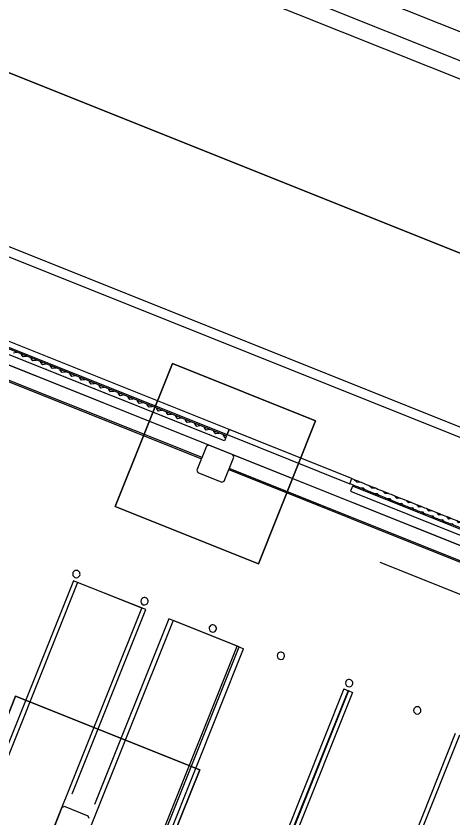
# Model space of a CAD drawing. Extents: x 468143 to 491361, y 1438528 to 1468730.
# Drawn here: x 488833.1 to 488862.8, y 1467213.9 to 1467268.6 of the extents above; entities that cross this region are included whole.
import ezdxf

# ---------------------------------------------------------------- set-up
doc = ezdxf.new("R2010")
doc.units = 0
doc.layers.add('Default', color=7, linetype='Continuous')
doc.layers.add('Xreference_dp', color=7, linetype='Continuous')

# ---------------------------------------------------------------- blocks, each defined once
blk = doc.blocks.new('FP_50-1_GROUND LEVEL PLAN')
at = {"layer": 'Default'}
for p, q in [((9221.24, 62.02), (9217.75, 63.27)), ((9224.63, 63.27), (9221.24, 62.02)), ((9227.92, 59.52), (9225.96, 58.77)), ((9229.86, 58.77), (9227.92, 59.52)), ((9234.25, 62.02), (9231.13, 63.27)), ((9237.28, 63.27), (9234.25, 62.02)), ((9240.24, 59.52), (9238.48, 58.77)), ((9241.98, 58.77), (9240.24, 59.52)), ((9245.95, 62.02), (9243.13, 63.27)), ((9248.7, 63.27), (9245.95, 62.02)), ((9251.39, 59.52), (9249.78, 58.77)), ((9252.98, 58.77), (9251.39, 59.52)), ((9256.62, 62.02), (9254.03, 63.27)), ((9259.15, 63.27), (9256.62, 62.02)), ((9261.65, 59.52), (9260.16, 58.77)), ((9263.13, 58.77), (9261.65, 59.52)), ((9266.53, 62.02), (9264.11, 63.27)), ((9268.91, 63.27), (9266.53, 62.02)), ((9271.27, 59.52), (9269.86, 58.77)), ((9272.66, 58.77), (9271.27, 59.52)), ((9275.88, 62.02), (9273.59, 63.27)), ((9278.16, 63.27), (9275.88, 62.02)), ((9280.4, 59.52), (9279.06, 58.77)), ((9281.74, 58.77), (9280.4, 59.52)), ((9284.84, 62.02), (9282.63, 63.27)), ((9287.03, 63.27), (9284.84, 62.02)), ((9289.21, 59.52), (9287.91, 58.77)), ((9290.51, 58.77), (9289.21, 59.52)), ((9293.54, 62.02), (9291.38, 63.27)), ((9295.69, 63.27), (9293.54, 62.02)), ((9297.84, 59.52), (9296.55, 58.77)), ((9299.13, 58.77), (9297.84, 59.52)), ((9302.13, 62.02), (9299.99, 63.27)), ((9304.28, 63.27), (9302.13, 62.02)), ((9306.44, 59.52), (9305.14, 58.77)), ((9307.73, 58.77), (9306.44, 59.52)), ((9310.77, 62.02), (9308.6, 63.27)), ((9312.95, 63.27), (9310.77, 62.02)), ((9315.15, 59.52), (9313.83, 58.77)), ((9316.47, 58.77), (9315.15, 59.52)), ((9319.59, 62.02), (9317.36, 63.27)), ((9321.84, 63.27), (9319.59, 62.02)), ((9324.12, 59.52), (9322.75, 58.77)), ((9325.5, 58.77), (9324.12, 59.52)), ((9328.75, 62.02), (9326.42, 63.27)), ((9331.11, 63.27), (9328.75, 62.02)), ((9333.51, 59.52), (9332.07, 58.77)), ((9334.96, 58.77), (9333.51, 59.52)), ((9338.4, 62.02), (9335.93, 63.27)), ((9340.91, 63.27), (9338.4, 62.02)), ((9343.46, 59.52), (9341.92, 58.77)), ((9345.02, 58.77), (9343.46, 59.52)), ((9348.73, 62.02), (9346.07, 63.27)), ((9351.45, 63.27), (9348.73, 62.02)), ((9354.24, 59.52), (9352.56, 58.77)), ((9355.95, 58.77), (9354.24, 59.52)), ((9360.04, 62.02), (9357.1, 63.27)), ((9363.05, 63.27), (9360.04, 62.02)), ((9366.16, 59.52), (9364.28, 58.77)), ((9368.06, 58.77), (9366.16, 59.52)), ((9372.64, 62.02), (9369.35, 63.27)), ((9376.03, 63.27), (9372.64, 62.02)), ((9379.53, 59.52), (9377.42, 58.77)), ((9381.68, 58.77), (9379.53, 59.52)), ((9386.85, 62.02), (9383.13, 63.27)), ((9390.69, 63.27), (9386.85, 62.02)), ((9394.66, 59.52), (9392.26, 58.77)), ((9397.1, 58.77), (9394.66, 59.52)), ((9402.98, 62.02), (9398.75, 63.27)), ((9407.35, 63.27), (9402.98, 62.02)), ((9411.87, 59.52), (9409.14, 58.77)), ((9414.65, 58.77), (9411.87, 59.52)), ((9421.35, 62.02), (9416.53, 63.27)), ((9426.33, 63.27), (9421.35, 62.02)), ((9431.47, 59.52), (9428.36, 58.77)), ((9434.63, 58.77), (9431.47, 59.52)), ((9442.26, 62.02), (9436.78, 63.27)), ((9447.92, 63.27), (9442.26, 62.02)), ((9453.77, 59.52), (9450.24, 58.77)), ((9455.26, 59.21), (9453.77, 59.52))]:
    blk.add_line(p, q, dxfattribs=at)
blk = doc.blocks.new('FP_60-1_GROUND LEVEL PLAN')
at = {"layer": 'Default'}
for p, q in [((8923.58, 57.13), (8921.43, 55.88)), ((8923.58, 57.13), (8923.58, 57.73)), ((8925.72, 53.38), (8925.47, 53.23)), ((8925.98, 53.23), (8925.72, 53.38)), ((8927.87, 57.13), (8927.87, 57.73)), ((8930.02, 55.88), (8927.87, 57.13)), ((8932.17, 57.13), (8930.02, 55.88)), ((8932.17, 57.13), (8932.17, 57.73)), ((8934.31, 53.38), (8934.06, 53.23)), ((8934.57, 53.23), (8934.31, 53.38)), ((8936.46, 57.13), (8936.46, 57.73)), ((8938.6, 55.88), (8936.46, 57.13)), ((8940.75, 57.13), (8938.6, 55.88)), ((8940.75, 57.13), (8940.75, 57.73)), ((8942.89, 53.38), (8942.64, 53.23)), ((8943.14, 53.23), (8942.89, 53.38)), ((8945.03, 57.13), (8945.03, 57.73)), ((8947.18, 55.88), (8945.03, 57.13)), ((8949.32, 57.13), (8947.18, 55.88)), ((8949.32, 57.13), (8949.32, 57.73)), ((8951.46, 53.38), (8951.21, 53.23)), ((8951.71, 53.23), (8951.46, 53.38)), ((8953.6, 57.13), (8953.6, 57.73)), ((8955.74, 55.88), (8953.6, 57.13)), ((8957.88, 57.13), (8955.74, 55.88)), ((8957.88, 57.13), (8957.88, 57.73)), ((8960.02, 53.38), (8959.76, 53.23)), ((8960.27, 53.23), (8960.02, 53.38)), ((8962.16, 57.13), (8962.16, 57.73)), ((8964.29, 55.88), (8962.16, 57.13)), ((8966.43, 57.13), (8964.29, 55.88)), ((8966.43, 57.13), (8966.43, 57.73)), ((8968.57, 53.38), (8968.31, 53.23)), ((8968.82, 53.23), (8968.57, 53.38)), ((8970.7, 57.13), (8970.7, 57.73)), ((8972.84, 55.88), (8970.7, 57.13)), ((8974.97, 57.13), (8972.84, 55.88)), ((8974.97, 57.13), (8974.97, 57.73)), ((8977.11, 53.38), (8976.85, 53.23)), ((8977.36, 53.23), (8977.11, 53.38)), ((8979.24, 57.13), (8979.24, 57.73)), ((8981.37, 55.88), (8979.24, 57.13)), ((8983.5, 57.13), (8981.37, 55.88)), ((8983.5, 57.13), (8983.5, 57.73)), ((8985.63, 53.38), (8985.38, 53.23)), ((8985.88, 53.23), (8985.63, 53.38)), ((8987.76, 57.13), (8987.76, 57.73)), ((8989.89, 55.88), (8987.76, 57.13)), ((8992.02, 57.13), (8989.89, 55.88)), ((8992.02, 57.13), (8992.02, 57.73)), ((8994.15, 53.38), (8993.89, 53.23)), ((8994.4, 53.23), (8994.15, 53.38)), ((8996.27, 57.13), (8996.27, 57.73)), ((8998.4, 55.88), (8996.27, 57.13)), ((9000.52, 57.13), (8998.4, 55.88)), ((9000.52, 57.13), (9000.52, 57.73)), ((9002.65, 53.38), (9002.4, 53.23)), ((9002.9, 53.23), (9002.65, 53.38)), ((9004.77, 57.13), (9004.77, 57.73)), ((9006.9, 55.88), (9004.77, 57.13)), ((9009.02, 57.13), (9006.9, 55.88)), ((9009.02, 57.13), (9009.02, 57.73)), ((9011.14, 53.38), (9010.89, 53.23)), ((9011.39, 53.23), (9011.14, 53.38)), ((9013.26, 57.13), (9013.26, 57.73)), ((9015.38, 55.88), (9013.26, 57.13)), ((9017.5, 57.13), (9015.38, 55.88)), ((9017.5, 57.13), (9017.5, 57.73)), ((9019.62, 53.38), (9019.36, 53.23)), ((9019.87, 53.23), (9019.62, 53.38)), ((9021.73, 57.13), (9021.73, 57.73)), ((9023.85, 55.88), (9021.73, 57.13)), ((9025.96, 57.13), (9023.85, 55.88)), ((9025.96, 57.13), (9025.96, 57.73)), ((9028.08, 53.38), (9027.83, 53.23)), ((9028.33, 53.23), (9028.08, 53.38)), ((9030.19, 57.13), (9030.19, 57.73)), ((9032.3, 55.88), (9030.19, 57.13)), ((9034.42, 57.13), (9032.3, 55.88)), ((9034.42, 57.13), (9034.42, 57.73)), ((9036.53, 53.38), (9036.28, 53.23)), ((9036.78, 53.23), (9036.53, 53.38)), ((9038.64, 57.13), (9038.64, 57.73)), ((9040.75, 55.88), (9038.64, 57.13)), ((9042.85, 57.13), (9040.75, 55.88)), ((9042.85, 57.13), (9042.85, 57.73)), ((9044.96, 53.38), (9044.71, 53.23)), ((9045.21, 53.23), (9044.96, 53.38)), ((9047.07, 57.13), (9047.07, 57.73)), ((9049.17, 55.88), (9047.07, 57.13)), ((9051.28, 57.13), (9049.17, 55.88)), ((9051.28, 57.13), (9051.28, 57.73)), ((9053.38, 53.38), (9053.13, 53.23)), ((9053.63, 53.23), (9053.38, 53.38)), ((9055.48, 57.13), (9055.48, 57.73)), ((9057.58, 55.88), (9055.48, 57.13)), ((9059.68, 57.13), (9057.58, 55.88)), ((9059.68, 57.13), (9059.68, 57.73)), ((9061.78, 53.38), (9061.53, 53.23)), ((9062.03, 53.23), (9061.78, 53.38)), ((9063.88, 57.13), (9063.88, 57.73)), ((9065.98, 55.88), (9063.88, 57.13)), ((9068.07, 57.13), (9065.98, 55.88)), ((9068.07, 57.13), (9068.07, 57.73)), ((9070.17, 53.38), (9069.92, 53.23)), ((9070.42, 53.23), (9070.17, 53.38)), ((9072.26, 57.13), (9072.26, 57.73)), ((9074.36, 55.88), (9072.26, 57.13)), ((9076.45, 57.13), (9074.36, 55.88)), ((9076.45, 57.13), (9076.45, 57.73)), ((9078.54, 53.38), (9078.29, 53.23)), ((9078.79, 53.23), (9078.54, 53.38)), ((9080.63, 57.13), (9080.63, 57.73)), ((9082.72, 55.88), (9080.63, 57.13)), ((9084.81, 57.13), (9082.72, 55.88)), ((9084.81, 57.13), (9084.81, 57.73)), ((9086.89, 53.38), (9086.64, 53.23)), ((9087.14, 53.23), (9086.89, 53.38)), ((9088.98, 57.13), (9088.98, 57.73)), ((9091.06, 55.88), (9088.98, 57.13)), ((9093.15, 57.13), (9091.06, 55.88)), ((9093.15, 57.13), (9093.15, 57.73)), ((9095.23, 53.38), (9094.98, 53.23)), ((9095.47, 53.23), (9095.23, 53.38)), ((9097.31, 57.13), (9097.31, 57.73)), ((9099.39, 55.88), (9097.31, 57.13)), ((9101.47, 57.13), (9099.39, 55.88)), ((9101.47, 57.13), (9101.47, 57.73)), ((9103.54, 53.38), (9103.3, 53.23)), ((9103.79, 53.23), (9103.54, 53.38)), ((9105.62, 57.13), (9105.62, 57.73)), ((9107.7, 55.88), (9105.62, 57.13)), ((9108.28, 56.23), (9107.7, 55.88))]:
    blk.add_line(p, q, dxfattribs=at)
blk = doc.blocks.new('Footing-Rectangular - F14-740151-FOUNDATION PLAN_1')
at = {"layer": 'Default'}
for p, q in [((81, 81), (-81, 81)), ((-81, 81), (-81, -81)), ((-81, -81), (-81, 81)), ((-81, 81), (81, 81)), ((81, -81), (81, 81)), ((81, 81), (81, -81)), ((-81, -81), (81, -81)), ((81, -81), (-81, -81))]:
    blk.add_line(p, q, dxfattribs=at)
blk = doc.blocks.new('Footing-Rectangular - F3-182452-FOUNDATION PLAN_1')
at = {"layer": 'Default'}
for p, q in [((63, 63), (-63, 63)), ((-63, 63), (-63, -63)), ((-63, -63), (-63, 63)), ((-63, 63), (63, 63)), ((63, -63), (63, 63)), ((63, 63), (63, -63)), ((-63, -63), (63, -63)), ((63, -63), (-63, -63))]:
    blk.add_line(p, q, dxfattribs=at)

msp = doc.modelspace()

# ---------------------------------------------------------------- linework, layer by layer
at = {"layer": 'Xreference_dp'}
for p, q in [((489096.834, 1467170.833), (488420.478, 1467441.418)), ((489117.984, 1467150.525), (488416.392, 1467431.205)), ((488416.392, 1467431.205), (489117.984, 1467150.525)), ((489088.663, 1467150.407), (488412.306, 1467420.992)), ((489063.519, 1467159.748), (488411.325, 1467420.666)), ((488972.923, 1467223.637), (488555.724, 1467390.542)), ((488974.52, 1467221.023), (488554.463, 1467389.072)), ((488790.865, 1467262.684), (488847.462, 1467240.042)), ((488847.601, 1467240.39), (488791.004, 1467263.033)), ((488846.232, 1467239.323), (488792.652, 1467260.758)), ((488847.29, 1467239.614), (488796.612, 1467259.888)), ((488796.751, 1467260.236), (488847.43, 1467239.962)), ((488792.381, 1467259.744), (488845.729, 1467238.402)), ((488845.759, 1467238.479), (488792.412, 1467259.822)), ((488847.601, 1467240.39), (488847.462, 1467240.042)), ((488847.462, 1467240.042), (488847.601, 1467240.39)), ((488855.963, 1467237.045), (488847.601, 1467240.39)), ((488847.43, 1467239.962), (488847.29, 1467239.614)), ((488847.462, 1467240.042), (488855.824, 1467236.697)), ((488846.064, 1467239.25), (488845.414, 1467237.625)), ((488846.227, 1467239.319), (488846.064, 1467239.25)), ((488847.852, 1467238.669), (488846.227, 1467239.319)), ((488847.921, 1467238.507), (488847.852, 1467238.669)), ((488896.91, 1467219.048), (488847.856, 1467238.673)), ((488847.271, 1467236.882), (488847.921, 1467238.507)), ((488845.414, 1467237.625), (488845.484, 1467237.463)), ((488845.484, 1467237.463), (488847.109, 1467236.813)), ((488847.585, 1467237.659), (488896.407, 1467218.127)), ((488847.585, 1467237.659), (488853.659, 1467235.229)), ((488896.438, 1467218.205), (488847.616, 1467237.736)), ((488853.69, 1467235.307), (488847.616, 1467237.736)), ((488855.824, 1467236.697), (488855.963, 1467237.045)), ((488847.109, 1467236.813), (488847.271, 1467236.882)), ((488856.008, 1467236.53), (488855.869, 1467236.182)), ((488886.919, 1467224.164), (488856.008, 1467236.53)), ((488855.869, 1467236.182), (488886.78, 1467223.815)), ((488853.69, 1467235.307), (488853.659, 1467235.229)), ((488837.006, 1467230.09), (488830.32, 1467213.378)), ((488837.29, 1467229.98), (488830.604, 1467213.267)), ((488841.649, 1467228.233), (488837.006, 1467230.09)), ((488841.932, 1467228.122), (488837.29, 1467229.98)), ((488834.963, 1467211.521), (488841.649, 1467228.233)), ((488836.916, 1467215.584), (488841.932, 1467228.122)), ((488843.789, 1467227.379), (488837.103, 1467210.667)), ((488843.506, 1467227.49), (488838.448, 1467214.849)), ((488848.148, 1467225.633), (488843.506, 1467227.49)), ((488848.276, 1467225.584), (488843.789, 1467227.379)), ((488841.462, 1467208.921), (488848.148, 1467225.633)), ((488841.59, 1467208.872), (488848.276, 1467225.584)), ((488841.9, 1467208.748), (488848.586, 1467225.46)), ((488848.276, 1467225.584), (488848.586, 1467225.46)), ((488855.421, 1467222.723), (488848.735, 1467206.011)), ((488855.421, 1467222.723), (488855.73, 1467222.6)), ((488855.704, 1467222.613), (488849.018, 1467205.9)), ((488855.73, 1467222.6), (488849.044, 1467205.887)), ((488856.013, 1467222.489), (488849.327, 1467205.777)), ((488855.704, 1467222.613), (488856.013, 1467222.489)), ((488863.003, 1467219.69), (488856.317, 1467202.978)), ((488863.286, 1467219.579), (488856.6, 1467202.867)), ((488836.221, 1467214.646), (488835.571, 1467213.021)), ((488836.384, 1467214.715), (488836.221, 1467214.646)), ((488838.009, 1467214.065), (488836.384, 1467214.715)), ((488838.078, 1467213.903), (488838.009, 1467214.065))]:
    msp.add_line(p, q, dxfattribs=at)
msp.add_lwpolyline([(488175.268, 1467102.238), (488809.482, 1466848.513), (488820.718, 1466876.599), (488922.306, 1466835.957), (489050.918, 1467157.435), (488315.116, 1467451.802)], close=True, dxfattribs=at)
msp.add_lwpolyline([(488933.248, 1466863.33), (489049.763, 1467154.57), (489049.763, 1467154.57), (488857.891, 1467231.33)], dxfattribs=at)
for centre, start, end in [((488837.202, 1467230.549), 158.1955, 338.1955), ((488837.202, 1467230.549), 338.1955, 158.1955), ((488841.844, 1467228.692), 158.1955, 338.1955), ((488841.844, 1467228.692), 338.1955, 158.1955), ((488846.486, 1467226.835), 338.1955, 158.1955), ((488846.486, 1467226.835), 158.1955, 338.1955), ((488851.128, 1467224.977), 158.1955, 338.1955), ((488851.128, 1467224.977), 338.1955, 158.1955), ((488855.771, 1467223.12), 338.1955, 158.1955), ((488855.771, 1467223.12), 158.1955, 338.1955), ((488860.413, 1467221.263), 158.1955, 338.1955), ((488860.413, 1467221.263), 338.1955, 158.1955)]:
    msp.add_arc(centre, 0.25, start, end, dxfattribs=at)
for points in [[(488855.963, 1467237.045), (488856.282, 1467236.917), (488857.129, 1467236.578), (488858.106, 1467236.188), (488858.962, 1467235.845), (488859.567, 1467235.603), (488860.145, 1467235.372), (488860.883, 1467235.076), (488861.774, 1467234.72), (488862.823, 1467234.301), (488863.721, 1467233.941), (488864.472, 1467233.641), (488864.96, 1467233.445), (488865.365, 1467233.284), (488865.78, 1467233.118), (488866.323, 1467232.9), (488867.026, 1467232.619), (488868.048, 1467232.21), (488869.223, 1467231.74), (488870.6, 1467231.189), (488871.555, 1467230.807), (488872.382, 1467230.476), (488873.035, 1467230.215), (488873.723, 1467229.94), (488874.206, 1467229.747), (488874.453, 1467229.648)], [(488874.314, 1467229.3), (488874.066, 1467229.399), (488873.583, 1467229.592), (488872.896, 1467229.867), (488872.242, 1467230.128), (488871.415, 1467230.459), (488870.46, 1467230.841), (488869.084, 1467231.392), (488867.909, 1467231.862), (488866.887, 1467232.271), (488866.184, 1467232.552), (488865.641, 1467232.769), (488865.226, 1467232.935), (488864.821, 1467233.097), (488864.333, 1467233.293), (488863.582, 1467233.593), (488862.684, 1467233.952), (488861.635, 1467234.372), (488860.744, 1467234.728), (488860.005, 1467235.024), (488859.428, 1467235.255), (488858.823, 1467235.497), (488857.967, 1467235.839), (488856.99, 1467236.23), (488856.142, 1467236.569), (488855.824, 1467236.697)]]:
    msp.add_open_spline(points, degree=3, dxfattribs=at)

# ---------------------------------------------------------------- block references
at = {"layer": 'Xreference_dp', "yscale": 0.08333333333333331}
for name, p, xscale, rotation in [('FP_60-1_GROUND LEVEL PLAN', (488140.926, 1467517.425), 0.0833333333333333, -21.804483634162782), ('Footing-Rectangular - F3-182452-FOUNDATION PLAN_1', (488846.668, 1467238.066), 0.0833333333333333, -21.804483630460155), ('FP_50-1_GROUND LEVEL PLAN', (488140.926, 1467517.425), 0.0833333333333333, -21.804483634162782), ('Footing-Rectangular - F14-740151-FOUNDATION PLAN_1', (488836.825, 1467213.462), 0.08333333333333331, 158.19551636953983)]:
    msp.add_blockref(name, p, dxfattribs=dict(at, xscale=xscale, rotation=rotation))

doc.saveas('drawing.dxf')
